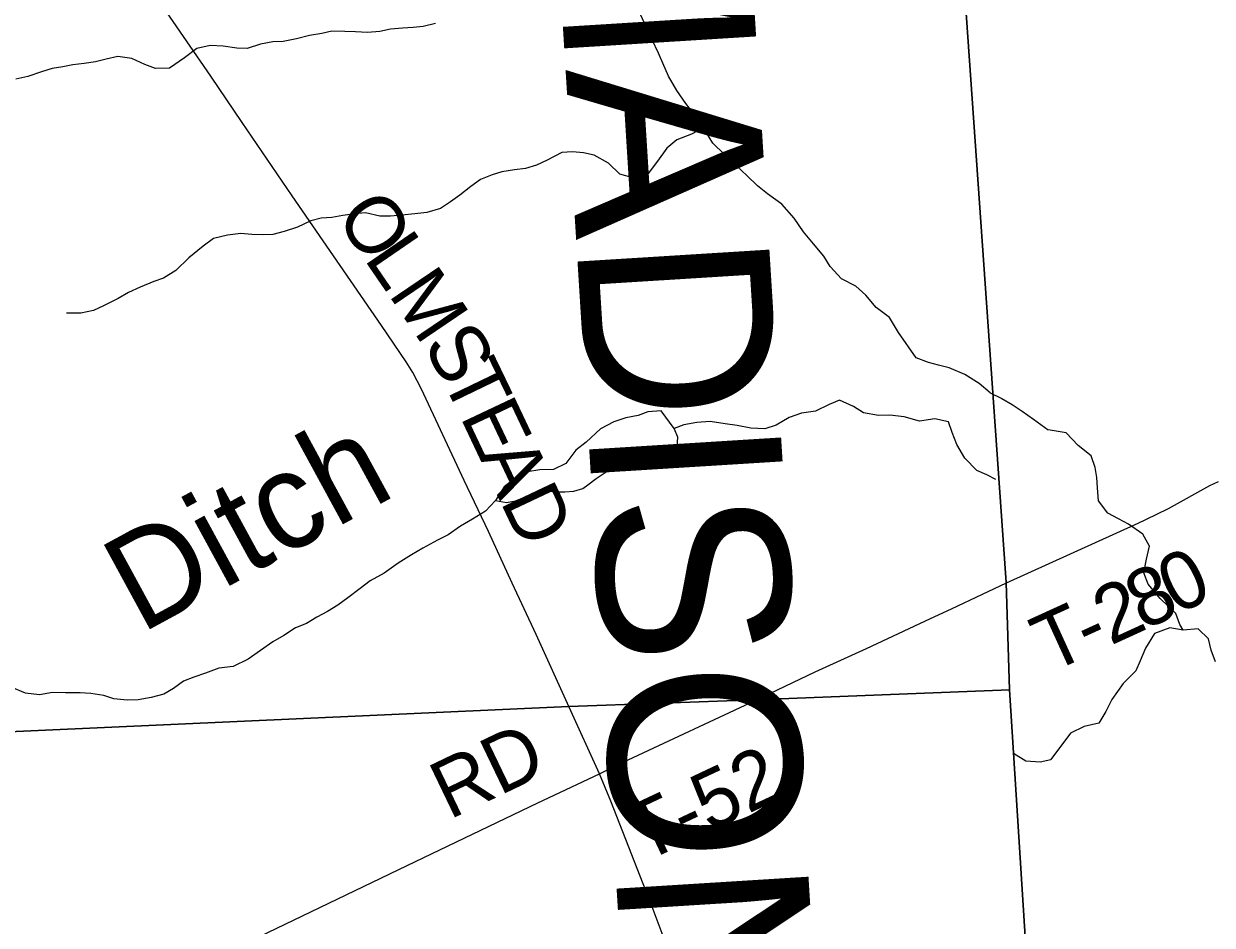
# Model space of a CAD drawing. Extents: x 114604 to 551442, y 316898 to 567001.
# Drawn here: x 130627 to 136809, y 364328 to 369019 of the extents above; entities that cross this region are included whole.
import ezdxf

# ---------------------------------------------------------------- set-up
doc = ezdxf.new("R2010")
doc.units = 0
for name, color, linetype in [('GE_P_Alignment_1000_Cardinal_Points', 7, 'Continuous'), ('GE_P_Alignment_100_Distances', 7, 'Continuous'), ('GE_P_Alignment_500_Bearings', 7, 'Continuous'), ('GE_P_Alignment_500_Distances', 7, 'Continuous'), ('MT_X_Edge_Line', 7, 'Continuous'), ('PM_P_Cells', 7, 'Continuous'), ('PM_P_CL_Double_Solid', 7, 'Continuous'), ('PM_P_Crosswalk', 7, 'Continuous'), ('PM_P_Stop_Line', 7, 'Continuous'), ('RS_Raster1', 7, 'Continuous')]:
    doc.layers.add(name, color=color, linetype=linetype)

msp = doc.modelspace()

# ---------------------------------------------------------------- linework, layer by layer
at = {"layer": 'GE_P_Alignment_1000_Cardinal_Points'}
for points in [[(136462.8, 366438.8), (136581.1, 366496.3), (136797.2, 366617.1), (136841.6, 366637.6)], [(135739.1, 366109), (136423.3, 366419.6), (136462.8, 366438.8)], [(134430.9, 365497.9), (134743.6, 365646.2), (135010, 365768.7), (135342.9, 365925.1), (135452.7, 365974.1), (135614.3, 366051.4), (135739.1, 366109)], [(133622.3, 365116.1), (133771.5, 365188.9), (134430.9, 365497.9)]]:
    msp.add_lwpolyline(points, dxfattribs=at)
at = {"layer": 'GE_P_Alignment_500_Bearings'}
msp.add_line((133622.3, 365116.1), (133463.4, 365462.7), dxfattribs=at)
for points in [[(133463.4, 365462.7), (133292, 365840.8), (133167, 366108.3), (133044.5, 366376.5), (132917.9, 366642.4), (132696.3, 367116.9), (132650.6, 367203.8), (132616.6, 367259.8), (132487.8, 367449.5), (132023.4, 368123.6), (131763.1, 368506), (131601.1, 368747.2), (131351.4, 369108.1), (131225, 369294.8)], [(126800.1, 361472.5), (126796.8, 361492.9), (126796.7, 361511.2), (126801.4, 361527.8), (126803.9, 361532.9), (126822.2, 361551), (126829.1, 361556.1), (127539.5, 361962.6), (128828.2, 362721.2), (129086, 362870.4), (129462, 363090.9), (129588.4, 363160.1), (130174.9, 363449.7), (131760.2, 364223.9), (132621.8, 364639.4), (133301.8, 364964.6), (133622.3, 365116.1)], [(133953.2, 364271.1), (133895.1, 364424.2), (133681.1, 364973.6), (133622.3, 365116.1)]]:
    msp.add_lwpolyline(points, dxfattribs=at)
at = {"layer": 'GE_P_Alignment_500_Distances'}
for points in [[(141444.1, 374577.2), (136968.4, 371581.2), (136006.5, 370979.4), (135421.8, 370605.4), (135737.9, 366111.8), (135755.1, 365552.2), (134429.7, 365500.7), (133462.2, 365465.5), (124873.4, 365078.4), (119921.9, 364797.1), (114843.2, 364464.3)], [(136711.7, 350199.2), (136368.2, 355174.3), (136125.6, 359790), (135993.5, 361781.9), (135755.1, 365552.2), (135737.9, 366111.8), (135421.8, 370605.4), (136006.5, 370979.4), (136968.4, 371581.2), (141444.1, 374577.2), (141509.7, 374219), (141544.1, 373869.4), (141529.2, 373631.9), (141501.4, 373413.8), (141428, 373267.9), (141184.5, 372989.4), (143664.1, 371809.5), (146990, 369444.6), (153829.1, 364581.7)], [(114843.2, 364464.3), (119921.9, 364797.1), (124873.4, 365078.4), (133462.2, 365465.5), (134429.7, 365500.7), (135755.1, 365552.2), (135993.5, 361781.9), (136125.6, 359790), (136368.2, 355174.3), (136711.7, 350199.2)]]:
    msp.add_lwpolyline(points, dxfattribs=at)
at = {"layer": 'MT_X_Edge_Line'}
for points in [[(134010.7, 366912.4), (133942.8, 367004.4), (133872.8, 367000.4), (133822.8, 366980.4), (133758.8, 366968.4), (133696.8, 366948.4), (133626.8, 366910.4), (133552.7, 366842.3), (133498.7, 366800.2), (133446.7, 366730.2), (133382.7, 366700.1), (133310.7, 366698.2), (133246.7, 366688.2), (133180.7, 366652.2), (133126.7, 366610.1), (133080.6, 366538)], [(133080.6, 366538), (133138.9, 366528.2), (133184.9, 366536.2), (133228.9, 366554.2), (133270.9, 366570.2), (133302.8, 366578.2), (133352.8, 366588.2), (133398.8, 366584.2), (133440.8, 366584.1), (133488.7, 366586.1), (133534.7, 366600.1), (133560.7, 366620.1), (133604.7, 366652.2), (133656.7, 366688.2), (133702.7, 366702.2), (133742.7, 366742.3), (133786.7, 366740.3), (133820.6, 366698.2), (133856.6, 366726.2), (133886.6, 366764.3), (133912.6, 366770.3), (133960.6, 366776.2), (134000.6, 366774.2), (134026.6, 366816.3), (134028.6, 366868.4), (134010.7, 366912.4)]]:
    msp.add_lwpolyline(points, dxfattribs=at)
at = {"layer": 'PM_P_Cells'}
for points in [[(135653.5, 367098.8), (135596.4, 367147.8), (135522.5, 367193.9), (135440.6, 367228), (135384.6, 367242), (135332.6, 367256.1), (135268.6, 367280.1), (135176.8, 367412.4), (135130.9, 367490.5), (135060.9, 367542.7), (135007, 367606.8), (134955.1, 367652.9), (134881.1, 367691), (134821.2, 367755.1), (134789.2, 367809.2), (134735.3, 367873.4), (134683.4, 367935.5), (134633.5, 368007.6), (134569.5, 368079.8), (134495.6, 368133.9), (134443.7, 368176), (134387.7, 368230.1), (134335.8, 368278.2), (134269.9, 368340.3), (134211.9, 368398.4), (134174, 368460.6), (134128.1, 368530.7), (134070.1, 368604.8), (134024.2, 368671), (133980.3, 368747.1), (133950.4, 368813.2), (133928.4, 368865.3), (133896.5, 368935.5), (133866.6, 368999.6), (133834.6, 369067.7)], [(132768.9, 369020.1), (132704.9, 369004.1), (132652.9, 369000.2), (132596.9, 368996.2), (132534.9, 368990.2), (132478.9, 368978.2), (132414.9, 368974.2), (132353, 368976.3), (132297, 368978.3), (132229, 368980.3), (132177, 368968.4), (132113, 368958.4), (132045, 368940.4), (131977, 368926.4), (131923, 368924.4), (131859, 368912.4), (131789, 368890.4), (131735.1, 368892.4), (131665.1, 368902.5), (131597.1, 368906.5), (131527.1, 368890.5), (131463.1, 368842.5), (131385.1, 368788.5), (131313.1, 368786.5), (131257.1, 368806.6), (131189.2, 368838.6), (131117.2, 368848.7), (131055.2, 368834.7), (131001.2, 368820.7), (130941.2, 368812.7), (130883.2, 368804.7), (130831.2, 368794.7), (130775.2, 368786.8), (130719.2, 368768.7), (130649.2, 368744.8), (130585.2, 368730.8)], [(134163.1, 368477.2), (134100, 368444.6), (134024, 368414.6), (133972, 368372.5), (133923.9, 368304.4), (133869.9, 368232.3), (133801.9, 368216.3), (133727.9, 368236.4), (133668, 368294.5), (133594, 368334.6), (133538.1, 368346.7), (133482.1, 368352.7), (133426.1, 368348.7), (133350.1, 368308.7), (133294.1, 368282.7), (133236.1, 368266.7), (133180.1, 368258.7), (133114.1, 368248.7), (133064.1, 368232.7), (133002.1, 368208.7), (132952.1, 368172.7), (132896, 368126.6), (132846, 368092.6), (132794, 368058.6), (132724, 368036.6), (132662, 368030.6), (132594.1, 368022.6), (132534.1, 368018.6), (132480.1, 368018.7), (132404.1, 368034.7), (132350.1, 368030.7), (132286.1, 368020.8), (132230.1, 368010.8), (132174.2, 368006.8), (132120.2, 367992.8), (132050.2, 367960.8), (131982.2, 367938.8), (131922.2, 367922.8), (131870.2, 367920.8), (131814.2, 367922.8), (131756.2, 367926.9), (131686.2, 367918.9), (131614.2, 367900.9), (131560.2, 367860.9), (131486.2, 367800.8), (131418.1, 367734.7), (131354.1, 367694.7), (131304.1, 367678.7), (131232.1, 367648.7), (131172.1, 367620.7), (131118.1, 367588.7), (131042.1, 367550.6), (130990.1, 367526.6), (130924.1, 367512.6), (130850.1, 367512.7)], [(135653.5, 367098.8), (135714.8, 367068.7), (135768.7, 367038.5), (135820.6, 367002.3), (135878.5, 366962.1), (135956.3, 366905.8)], [(135682.8, 366646.7), (135636, 366671), (135584.1, 366695.1), (135522.1, 366759.2), (135480.2, 366829.3), (135456.3, 366891.5), (135436.3, 366947.5), (135366.3, 366963.6), (135286.4, 366951.6), (135206.4, 366973.7), (135132.4, 366981.8), (135072.4, 366979.8), (134994.5, 366993.8), (134942.5, 367027.9), (134870.6, 367060), (134816.6, 367038), (134744.6, 367004), (134672.6, 366992), (134608.6, 366970), (134540.6, 366929.9), (134482.5, 366911.9), (134408.6, 366914), (134338.6, 366928), (134274.6, 366938.1), (134196.7, 366950.1), (134128.7, 366944.2), (134060.7, 366932.2), (134010.7, 366912.4), (133942.8, 367004.4), (133872.8, 367000.4), (133822.8, 366980.4), (133758.8, 366968.4), (133696.8, 366948.4), (133626.8, 366910.4), (133552.7, 366842.3), (133498.7, 366800.2), (133446.7, 366730.2), (133382.7, 366700.1), (133310.7, 366698.2), (133246.7, 366688.2), (133180.7, 366652.2), (133126.7, 366610.1), (133080.6, 366538), (133028.6, 366482), (132960.6, 366441.9), (132898.6, 366403.9), (132834.5, 366359.9), (132778.5, 366331.9), (132702.5, 366289.8), (132644.5, 366255.8), (132574.5, 366211.8), (132502.5, 366159.7), (132428.4, 366119.7), (132376.4, 366079.7), (132312.4, 366031.6), (132260.4, 365993.6), (132206.4, 365961.5), (132152.3, 365931.5), (132098.3, 365897.5), (132040.3, 365875.5), (131980.3, 365835.5), (131922.3, 365803.4), (131858.3, 365757.4), (131794.3, 365713.4), (131716.2, 365675.3), (131642.3, 365665.3), (131572.3, 365639.3), (131512.3, 365619.3), (131458.3, 365597.3), (131406.2, 365559.3), (131356.2, 365531.3), (131290.2, 365513.3), (131222.2, 365501.3), (131164.3, 365499.3), (131096.3, 365505.4), (131044.3, 365523.4), (130976.3, 365533.5), (130920.4, 365537.5), (130844.4, 365537.5), (130776.4, 365539.6), (130708.4, 365527.6), (130636.4, 365535.6), (130562.5, 365567.7)], [(136657, 365863.3), (136641.1, 365893.4), (136619.4, 365949.6), (136537.7, 366028), (136476, 366102.3), (136452.3, 366162.5), (136466.6, 366232.6), (136482.9, 366300.6), (136447.2, 366362.8), (136373.4, 366415.2), (136321.5, 366443.4), (136265.6, 366471.7), (136217.9, 366535.9), (136212.2, 366604), (136208.4, 366658.1), (136200.7, 366710.2), (136178.9, 366770.4), (136111.2, 366824.7), (136049.4, 366891.1), (135956.3, 366905.8)], [(136826.3, 365698.5), (136802.6, 365758.6), (136788.8, 365818.8), (136735, 365871), (136657, 365863.3), (136589, 365875.6), (136508.9, 365845.9), (136462.5, 365769.9), (136434.2, 365703.9), (136412, 365652), (136345.7, 365586.1), (136287.3, 365502.2), (136255, 365440.3), (136218.7, 365380.3), (136142.6, 365362.6), (136072.5, 365326.8), (135969.4, 365189.8)], [(135775.1, 365223), (135839.4, 365184.1), (135913.4, 365177.9), (135969.4, 365189.8)]]:
    msp.add_lwpolyline(points, dxfattribs=at)
at = {"layer": 'RS_Raster1'}
for points in [[(141444.1, 374577.2), (136968.4, 371581.2), (136006.5, 370979.4), (135421.8, 370605.4), (135737.9, 366111.8), (135755.1, 365552.2), (135993.5, 361781.9), (136125.6, 359790), (136368.2, 355174.3), (136711.7, 350199.2)], [(136711.7, 350199.2), (136368.2, 355174.3), (136125.6, 359790), (135993.5, 361781.9), (135755.1, 365552.2), (135737.9, 366111.8), (135421.8, 370605.4), (136006.5, 370979.4), (136968.4, 371581.2), (141444.1, 374577.2)]]:
    msp.add_lwpolyline(points, dxfattribs=at)

# ---------------------------------------------------------------- texts
at = {"layer": 'GE_P_Alignment_100_Distances'}
msp.add_text('MADISON COUNTY', height=1000.063, rotation=273.56392, dxfattribs=at).set_placement((133375.9, 369893.3))
at = {"layer": 'PM_P_CL_Double_Solid'}
for s, height, rotation, p in [('O', 300, 304.43613, (132243.6, 368015.8)), ('L', 300, 304.439, (132392.9, 367798)), ('M', 300, 304.11892, (132519.6, 367613.3)), ('S', 300, 299.89546, (132699.1, 367348.7)), ('T', 300, 295.77109, (132797.3, 367178.3)), ('E', 300, 295.30144, (132894.6, 366976.8)), ('A', 300, 295.29036, (132990.5, 366773.9)), ('D', 300, 295.29036, (133103.3, 366535.2)), ('RD', 300.02, 25.6575, (132840.2, 364875.1))]:
    msp.add_text(s, height=height, rotation=rotation, dxfattribs=at).set_placement(p)
at = {"layer": 'PM_P_Crosswalk'}
for s, height, rotation, p in [('0', 300, 26.07129, (136622.6, 365940.6)), ('8', 300, 24.90695, (136449, 365859.9)), ('2', 300, 24.62637, (136279.6, 365782.2)), ('T', 300, 24.54393, (135962.9, 365637.6)), ('-', 300, 24.55475, (136167.1, 365730.9)), ('T-52', 300.02, 25.23659, (133849.5, 364650.4))]:
    msp.add_text(s, height=height, rotation=rotation, dxfattribs=at).set_placement(p)
at = {"layer": 'PM_P_Stop_Line'}
msp.add_text('Ditch', height=500.01, rotation=28.54016, dxfattribs=at).set_placement((131235.1, 365842))

doc.saveas('drawing.dxf')
